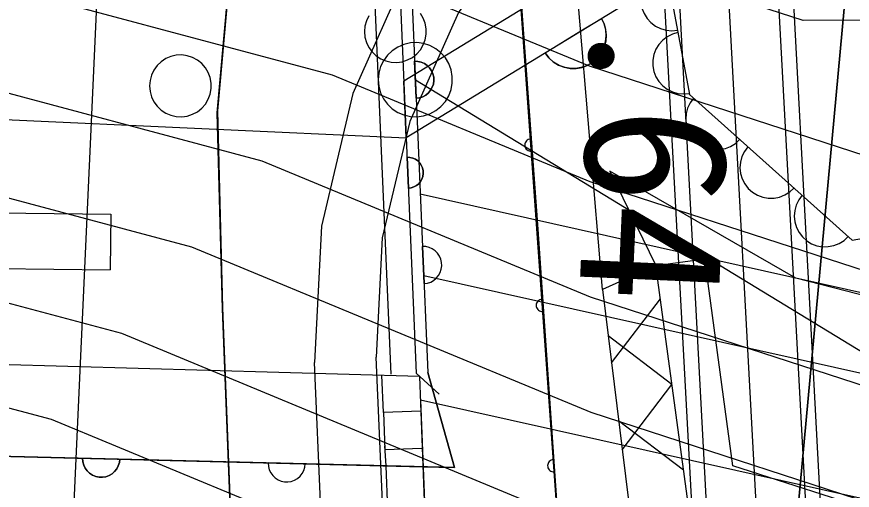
# Model space of a CAD drawing. Extents: x 42655 to 43811, y -141820 to -141156.
# Drawn here: x 43668.18 to 43674.94, y -141361.33 to -141357.5 of the extents above; entities that cross this region are included whole.
import ezdxf

# ---------------------------------------------------------------- set-up
doc = ezdxf.new("R2010")
doc.units = 0
for name, color, linetype in [('ZE_HICN', 7, 'Continuous'), ('ZE_LWCN', 7, 'Continuous'), ('地形', 7, 'Continuous'), ('現況道路ﾊｯﾁ', 7, 'Continuous')]:
    doc.layers.add(name, color=color, linetype=linetype)

msp = doc.modelspace()

# ---------------------------------------------------------------- linework, layer by layer
at = {"layer": 'ZE_HICN'}
msp.add_lwpolyline([(43685.8242, -141364.2033), (43685.0144, -141363.9658), (43683.0169, -141363.7485), (43678.4557, -141361.579), (43677.9174, -141361.3633), (43677.7372, -141361.3641), (43672.8217, -141359.7663), (43670.1665, -141358.6653), (43667.7252, -141358.0139)], dxfattribs=at)
at = {"layer": 'ZE_LWCN'}
for points in [[(43685.8242, -141362.9397), (43683.62, -141362.2933), (43683.0097, -141362.2268), (43681.616, -141361.5639), (43677.9113, -141360.0794), (43676.6711, -141360.0853), (43672.8172, -141358.8326), (43670.7355, -141357.9694), (43667.7211, -141357.165), (43664.9776, -141355.4804), (43663.6028, -141350.537), (43667.6923, -141351.0968), (43670.3897, -141352.194), (43672.7815, -141351.3082), (43674.4555, -141351.3003), (43677.8725, -141351.9237), (43681.2585, -141351.2983), (43682.9587, -141351.5073), (43685.5494, -141352.3529), (43685.8241, -141352.1791)], [(43685.8242, -141361.676), (43685.3809, -141361.546), (43685.1526, -141358.9327), (43683.0003, -141360.2648), (43682.1081, -141360.4798), (43677.9052, -141358.7955), (43675.605, -141358.8065), (43672.8128, -141357.8989), (43671.3045, -141357.2735), (43667.7171, -141356.3162), (43666.3453, -141355.4739), (43665.6579, -141353.0022), (43667.7027, -141353.2821), (43669.0514, -141353.8307), (43672.7869, -141352.4473), (43675.4014, -141352.4349), (43677.8771, -141352.8866), (43680.3303, -141352.4335), (43682.9646, -141352.7573), (43685.8241, -141353.6906)], [(43685.8241, -141356.2022), (43682.9894, -141357.9567), (43680.504, -141358.5555), (43677.8991, -141357.5117), (43674.5389, -141357.5277), (43672.8083, -141356.9651), (43671.8736, -141356.5775)], [(43685.8242, -141365.5748), (43683.0241, -141365.2701), (43679.6592, -141363.6696), (43677.9268, -141363.3392), (43676.9091, -141362.8159), (43675.5723, -141361.5927), (43672.8261, -141360.7), (43669.5974, -141359.3612), (43667.7292, -141358.8627)], [(43667.7333, -141359.7115), (43669.0284, -141360.0571), (43672.7638, -141361.606), (43672.8308, -141361.6841), (43675.6931, -141364.3031), (43677.9369, -141365.4569), (43681.7565, -141366.1853), (43683.0314, -141366.7917), (43685.8243, -141367.0956)], [(43667.7373, -141360.5604), (43668.4594, -141360.7531), (43670.5419, -141361.6166), (43672.8432, -141364.2953), (43674.477, -141365.7903), (43677.9469, -141367.5747)]]:
    msp.add_lwpolyline(points, dxfattribs=at)
at = {"layer": '地形'}
for p, q in [((43673.4753, -141339.0657), (43674.7327, -141362.4535)), ((43673.3578, -141339.1157), (43674.6111, -141362.4263)), ((43672.9662, -141339.2824), (43674.2056, -141362.3358)), ((43672.4571, -141339.499), (43673.6786, -141362.218)), ((43672.5746, -141339.449), (43673.8002, -141362.2452)), ((43667.8074, -141379.8953), (43668.9613, -141354.5265)), ((43676.3407, -141354.9402), (43671.312, -141358.0204)), ((43676.5497, -141355.2813), (43671.3315, -141358.4775)), ((43672.1824, -141356.3426), (43672.3927, -141359.1782)), ((43672.917, -141359.7045), (43672.6358, -141356.3413)), ((43671.3982, -141357.8576), (43671.3982, -141357.8576)), ((43671.411, -141358.1573), (43671.3982, -141357.8576)), ((43672.7664, -141357.9038), (43672.7664, -141357.9038)), ((43671.3315, -141358.4775), (43671.312, -141358.0204)), ((43671.4046, -141358.0074), (43675.463, -141360.4835)), ((43666.837, -141358.2731), (43671.3315, -141358.4775)), ((43672.3353, -141358.486), (43672.3424, -141358.5857)), ((43671.3382, -141358.6351), (43671.3382, -141358.6351)), ((43671.3382, -141358.6351), (43671.3489, -141358.8849)), ((43675.4923, -141359.838), (43671.444, -141358.9338)), ((43667.0096, -141359.0719), (43668.9418, -141359.0945)), ((43668.9418, -141359.0945), (43668.9366, -141359.5445)), ((43672.3927, -141359.1782), (43672.57, -141361.7776)), ((43671.4748, -141359.6559), (43671.462, -141359.3562)), ((43673.3488, -141359.5107), (43673.7452, -141359.457)), ((43667.0043, -141359.5219), (43668.9366, -141359.5445)), ((43673.6096, -141361.434), (43673.3488, -141359.5107)), ((43675.463, -141360.4839), (43671.4721, -141359.5926)), ((43671.4748, -141359.6559), (43671.4748, -141359.6559)), ((43672.9899, -141360.298), (43673.3852, -141359.7787)), ((43672.4278, -141359.7827), (43672.4349, -141359.8824)), ((43673.4792, -141360.4724), (43672.9631, -141360.0795)), ((43671.4495, -141368.6363), (43671.089, -141360.2519)), ((43671.4387, -141360.4064), (43666.5471, -141360.2703)), ((43670.9499, -141368.6577), (43670.5904, -141360.2955)), ((43671.5967, -141360.5494), (43671.4126, -141360.3803)), ((43671.7211, -141361.1446), (43671.5055, -141360.3764)), ((43671.146, -141360.6995), (43671.1343, -141360.3979)), ((43671.4387, -141360.4064), (43671.7493, -141368.6249)), ((43673.0763, -141361.0017), (43673.4792, -141360.4724)), ((43675.4174, -141361.4867), (43671.446, -141360.5997)), ((43671.446, -141360.5997), (43671.4906, -141361.7293)), ((43671.4493, -141360.6872), (43671.146, -141360.6986)), ((43671.146, -141360.6986), (43671.1573, -141360.9984)), ((43673.5733, -141361.166), (43673.0474, -141360.7657)), ((43671.1562, -141360.9685), (43671.1673, -141361.1307)), ((43671.1573, -141360.9984), (43671.4571, -141360.9871)), ((43671.7211, -141361.1446), (43666.0092, -141361.0011)), ((43666.0092, -141361.0011), (43671.4664, -141361.1382)), ((43668.7152, -141361.0691), (43669.0151, -141361.0766)), ((43670.2147, -141361.1068), (43670.2147, -141361.1068)), ((43670.2147, -141361.1068), (43670.5146, -141361.1143)), ((43671.1659, -141361.1307), (43671.4495, -141368.6363)), ((43672.5202, -141361.0794), (43672.5273, -141361.1791)), ((43671.4664, -141361.1382), (43671.7211, -141361.1446))]:
    msp.add_line(p, q, dxfattribs=at)
for points in [[(43685.8244, -141375.5358), (43682.7623, -141374.9621), (43676.7547, -141372.1035), (43675.0382, -141369.1019), (43674.4659, -141361.8122), (43675.324, -141352.5215), (43677.3265, -141347.5187)], [(43671.768, -141347.6755), (43670.9503, -141351.4345), (43670.0508, -141355.5203), (43669.8055, -141358.2579), (43669.8464, -141359.8513), (43670.0509, -141365.1221), (43670.1327, -141369.0445), (43666.9435, -141368.6768), (43664.0404, -141368.3908), (43660.3605, -141368.1049), (43657.253, -141368.1049), (43653.4095, -141367.819), (43649.7705, -141367.3696), (43645.6408, -141367.1653), (43642.4466, -141367.3269), (43638.4614, -141367.9618), (43635.1693, -141369.0584), (43631.9926, -141369.9242), (43628.4117, -141371.2517), (43625.4084, -141372.5215), (43622.1162, -141374.253), (43619.4594, -141375.7536)], [(43671.4707, -141352.0442), (43671.0262, -141354.185), (43671.0676, -141357.1456), (43671.2057, -141360.3891)], [(43671.6734, -141352.0863), (43671.2335, -141354.2048), (43671.2745, -141357.1397), (43671.4126, -141360.3803)], [(43671.7645, -141352.1052), (43671.3266, -141354.2137), (43671.3675, -141357.1371), (43671.5055, -141360.3764)], [(43672.57, -141361.7776), (43672.1824, -141356.3426), (43671.7059, -141353.557)], [(43676.8568, -141354.044), (43675.7535, -141354.0957), (43674.6784, -141354.3487), (43673.6679, -141354.7946), (43672.7562, -141355.4181), (43671.9743, -141356.1982), (43671.3486, -141357.1084), (43670.9004, -141358.1178), (43670.6447, -141359.1923), (43670.5904, -141360.2955)], [(43671.3266, -141354.2137), (43671.3675, -141357.1371), (43671.5055, -141360.3764), (43671.7211, -141361.1446)], [(43676.5723, -141354.7818), (43675.6069, -141354.827), (43674.6662, -141355.0484), (43673.7819, -141355.4385), (43672.9842, -141355.9841), (43672.3, -141356.6667), (43671.7525, -141357.4631), (43671.3602, -141358.3464), (43671.1365, -141359.2866), (43671.089, -141360.2519)], [(43673.2376, -141356.0821), (43673.6206, -141358.1283), (43674.9366, -141359.305), (43676.0542, -141359.1071)], [(43673.431, -141357.1152), (43673.3866, -141357.1279), (43673.3453, -141357.1484), (43673.3085, -141357.1762), (43673.2774, -141357.2103), (43673.2532, -141357.2496), (43673.2365, -141357.2926), (43673.228, -141357.3379), (43673.228, -141357.3841), (43673.2365, -141357.4294), (43673.2532, -141357.4724), (43673.2775, -141357.5117), (43673.3086, -141357.5457), (43673.3454, -141357.5735), (43673.3867, -141357.5941), (43673.4311, -141357.6067), (43673.477, -141357.611), (43673.523, -141357.6067)], [(43670.9932, -141357.6179), (43670.9973, -141357.6626), (43671.0092, -141357.7058), (43671.0286, -141357.7462), (43671.055, -141357.7824), (43671.0874, -141357.8134), (43671.1248, -141357.8381), (43671.166, -141357.8557), (43671.2097, -141357.8657), (43671.2545, -141357.8677), (43671.2989, -141357.8617), (43671.3415, -141357.8478), (43671.381, -141357.8266), (43671.416, -141357.7986), (43671.4455, -141357.7649), (43671.4685, -141357.7264), (43671.4842, -141357.6844), (43671.4922, -141357.6403), (43671.4922, -141357.5955), (43671.4842, -141357.5514), (43671.4685, -141357.5094), (43671.4455, -141357.471)], [(43671.0286, -141357.4897), (43671.0092, -141357.5301), (43670.9973, -141357.5733), (43670.9932, -141357.6179)], [(43672.4534, -141357.7903), (43672.4829, -141357.8298), (43672.5191, -141357.8631), (43672.5609, -141357.8893), (43672.6067, -141357.9073), (43672.6551, -141357.9166), (43672.7043, -141357.9168), (43672.7528, -141357.908), (43672.7988, -141357.8904), (43672.8408, -141357.8647), (43672.8773, -141357.8317), (43672.9072, -141357.7925), (43672.9293, -141357.7486), (43672.9431, -141357.7013), (43672.9478, -141357.6522), (43672.9435, -141357.6032), (43672.9303, -141357.5558), (43672.9085, -141357.5116)], [(43672.4534, -141357.7903), (43672.4534, -141357.7903), (43672.7422, -141357.6135), (43672.9085, -141357.5116), (43672.9085, -141357.5116)], [(43672.9085, -141357.5116), (43672.9298, -141357.5544), (43672.943, -141357.6004), (43672.9478, -141357.6479), (43672.9441, -141357.6956), (43672.9319, -141357.7419), (43672.9116, -141357.7852), (43672.884, -141357.8242), (43672.8498, -141357.8576), (43672.8102, -141357.8845), (43672.7664, -141357.9038)], [(43673.5267, -141357.6268), (43673.4823, -141357.6394), (43673.441, -141357.66), (43673.4042, -141357.6878), (43673.3732, -141357.7219), (43673.3489, -141357.7611), (43673.3322, -141357.8042), (43673.3238, -141357.8495), (43673.3238, -141357.8956), (43673.3323, -141357.941), (43673.3489, -141357.984), (43673.3732, -141358.0232), (43673.4043, -141358.0573), (43673.4411, -141358.0851), (43673.4824, -141358.1057), (43673.5268, -141358.1183), (43673.5727, -141358.1225), (43673.6187, -141358.1183)], [(43671.1046, -141358.0074), (43671.1094, -141358.061), (43671.1237, -141358.1128), (43671.1471, -141358.1613), (43671.1787, -141358.2048), (43671.2175, -141358.242), (43671.2624, -141358.2716), (43671.3119, -141358.2927), (43671.3643, -141358.3047), (43671.418, -141358.3071), (43671.4713, -141358.2999), (43671.5225, -141358.2833), (43671.5699, -141358.2578), (43671.6119, -141358.2243), (43671.6473, -141358.1837), (43671.6749, -141358.1376), (43671.6938, -141358.0872), (43671.7034, -141358.0343), (43671.7034, -141357.9805), (43671.6938, -141357.9276), (43671.6749, -141357.8772), (43671.6473, -141357.8311), (43671.6119, -141357.7906), (43671.5698, -141357.757), (43671.5225, -141357.7316), (43671.4713, -141357.7149), (43671.418, -141357.7077), (43671.3643, -141357.7101), (43671.3119, -141357.7221), (43671.2624, -141357.7432), (43671.2175, -141357.7729), (43671.1787, -141357.81), (43671.147, -141357.8535), (43671.1237, -141357.902), (43671.1094, -141357.9539), (43671.1046, -141358.0074)], [(43669.2557, -141358.0574), (43669.2597, -141358.102), (43669.2717, -141358.1452), (43669.2911, -141358.1856), (43669.3175, -141358.2219), (43669.3498, -141358.2528), (43669.3873, -141358.2775), (43669.4285, -141358.2952), (43669.4722, -141358.3051), (43669.5169, -141358.3071), (43669.5614, -141358.3011), (43669.604, -141358.2873), (43669.6434, -141358.266), (43669.6785, -141358.2381), (43669.708, -141358.2043), (43669.731, -141358.1659), (43669.7467, -141358.1239), (43669.7547, -141358.0798), (43669.7547, -141358.035), (43669.7467, -141357.9909), (43669.731, -141357.9489), (43669.708, -141357.9104), (43669.6785, -141357.8767), (43669.6434, -141357.8487), (43669.604, -141357.8275), (43669.5613, -141357.8137), (43669.5169, -141357.8076), (43669.4722, -141357.8097), (43669.4285, -141357.8196), (43669.3872, -141357.8372), (43669.3498, -141357.8619), (43669.3174, -141357.8929), (43669.2911, -141357.9292), (43669.2717, -141357.9695), (43669.2597, -141358.0128), (43669.2557, -141358.0574)], [(43672.7664, -141357.9038), (43672.7165, -141357.9154), (43672.6653, -141357.9174), (43672.6146, -141357.9094), (43672.5664, -141357.892), (43672.5224, -141357.8656), (43672.4843, -141357.8313), (43672.4534, -141357.7903)], [(43671.3982, -141357.8576), (43671.4258, -141357.8589), (43671.4528, -141357.8654), (43671.478, -141357.8766), (43671.5008, -141357.8924), (43671.5203, -141357.912), (43671.5359, -141357.9349), (43671.547, -141357.9603), (43671.5532, -141357.9872), (43671.5544, -141358.0149), (43671.5505, -141358.0423), (43671.5416, -141358.0685), (43671.528, -141358.0926), (43671.5103, -141358.1139), (43671.4889, -141358.1315), (43671.4647, -141358.1449), (43671.4384, -141358.1536), (43671.411, -141358.1573)], [(43671.411, -141358.1573), (43671.411, -141358.1573), (43671.3982, -141357.8576)], [(43671.411, -141358.1573), (43671.4384, -141358.1536), (43671.4647, -141358.1449), (43671.4889, -141358.1315), (43671.5103, -141358.1139), (43671.528, -141358.0926), (43671.5416, -141358.0685), (43671.5505, -141358.0423), (43671.5544, -141358.0149), (43671.5532, -141357.9872), (43671.547, -141357.9603), (43671.5359, -141357.9349), (43671.5203, -141357.912), (43671.5008, -141357.8924), (43671.478, -141357.8766), (43671.4528, -141357.8654), (43671.4258, -141357.8589), (43671.3982, -141357.8576)], [(43673.6535, -141358.1578), (43673.6261, -141358.1949), (43673.6059, -141358.2364), (43673.5937, -141358.2809), (43673.5899, -141358.3268), (43673.5946, -141358.3727), (43673.6077, -141358.417), (43673.6286, -141358.4581), (43673.6568, -141358.4946), (43673.6912, -141358.5254), (43673.7306, -141358.5493), (43673.7738, -141358.5655), (43673.8192, -141358.5736), (43673.8654, -141358.5731), (43673.9106, -141358.5642), (43673.9535, -141358.5471), (43673.9925, -141358.5225), (43674.0263, -141358.4911)], [(43672.3353, -141358.486), (43672.3262, -141358.4875), (43672.3175, -141358.4906), (43672.3096, -141358.4953), (43672.3026, -141358.5014), (43672.2969, -141358.5086), (43672.2926, -141358.5168), (43672.2899, -141358.5256), (43672.2889, -141358.5348), (43672.2895, -141358.544), (43672.2918, -141358.5529), (43672.2958, -141358.5613), (43672.3012, -141358.5687), (43672.3079, -141358.5751), (43672.3156, -141358.5801), (43672.3241, -141358.5836), (43672.3332, -141358.5855), (43672.3424, -141358.5857)], [(43674.0922, -141358.55), (43674.0648, -141358.5871), (43674.0446, -141358.6286), (43674.0324, -141358.6731), (43674.0286, -141358.7191), (43674.0333, -141358.765), (43674.0463, -141358.8092), (43674.0673, -141358.8503), (43674.0955, -141358.8869), (43674.1299, -141358.9176), (43674.1693, -141358.9415), (43674.2125, -141358.9578), (43674.2579, -141358.9658), (43674.304, -141358.9654), (43674.3493, -141358.9564), (43674.3922, -141358.9394), (43674.4312, -141358.9147), (43674.465, -141358.8833)], [(43671.3382, -141358.6351), (43671.3613, -141358.6363), (43671.3837, -141358.6417), (43671.4048, -141358.651), (43671.4238, -141358.6642), (43671.44, -141358.6805), (43671.453, -141358.6996), (43671.4622, -141358.7207), (43671.4674, -141358.7432), (43671.4684, -141358.7663), (43671.4651, -141358.7891), (43671.4577, -141358.8109), (43671.4464, -141358.831), (43671.4316, -141358.8487), (43671.4138, -141358.8634), (43671.3936, -141358.8746), (43671.3717, -141358.8818), (43671.3489, -141358.8849)], [(43671.3489, -141358.8849), (43671.3489, -141358.8849), (43671.3382, -141358.6351)], [(43671.3489, -141358.8849), (43671.3717, -141358.8818), (43671.3936, -141358.8746), (43671.4138, -141358.8634), (43671.4316, -141358.8487), (43671.4464, -141358.831), (43671.4577, -141358.8109), (43671.4651, -141358.7891), (43671.4684, -141358.7663), (43671.4674, -141358.7432), (43671.4622, -141358.7207), (43671.453, -141358.6996), (43671.44, -141358.6805), (43671.4238, -141358.6642), (43671.4048, -141358.651), (43671.3837, -141358.6417), (43671.3613, -141358.6363), (43671.3382, -141358.6351)], [(43676.1537, -141359.117), (43675.2792, -141359.8172), (43674.4801, -141359.6124), (43672.9777, -141358.7462), (43673.3488, -141359.5107)], [(43674.5309, -141358.9423), (43674.5035, -141358.9793), (43674.4833, -141359.0208), (43674.4711, -141359.0653), (43674.4673, -141359.1113), (43674.472, -141359.1572), (43674.485, -141359.2015), (43674.506, -141359.2425), (43674.5341, -141359.2791), (43674.5685, -141359.3098), (43674.608, -141359.3338), (43674.6512, -141359.35), (43674.6966, -141359.358), (43674.7427, -141359.3576), (43674.788, -141359.3487), (43674.8309, -141359.3316), (43674.8698, -141359.3069), (43674.9036, -141359.2755)], [(43671.4748, -141359.6559), (43671.5022, -141359.6522), (43671.5285, -141359.6435), (43671.5527, -141359.6301), (43671.5741, -141359.6125), (43671.5918, -141359.5913), (43671.6054, -141359.5671), (43671.6143, -141359.5409), (43671.6182, -141359.5135), (43671.617, -141359.4859), (43671.6108, -141359.4589), (43671.5997, -141359.4335), (43671.5842, -141359.4107), (43671.5647, -141359.391), (43671.5419, -141359.3753), (43671.5166, -141359.364), (43671.4897, -141359.3576), (43671.462, -141359.3562)], [(43671.462, -141359.3562), (43671.462, -141359.3562), (43671.4748, -141359.6559)], [(43671.4748, -141359.6559), (43671.5022, -141359.6522), (43671.5285, -141359.6435), (43671.5527, -141359.6301), (43671.5741, -141359.6125), (43671.5918, -141359.5913), (43671.6054, -141359.5671), (43671.6143, -141359.5409), (43671.6182, -141359.5135), (43671.617, -141359.4859), (43671.6108, -141359.4589), (43671.5997, -141359.4335), (43671.5842, -141359.4107), (43671.5647, -141359.391), (43671.5419, -141359.3753), (43671.5166, -141359.364), (43671.4897, -141359.3576), (43671.462, -141359.3562)], [(43684.6797, -141362.8562), (43676.4235, -141361.9163), (43673.9721, -141361.1302), (43673.7452, -141359.457)], [(43673.3488, -141359.5107), (43672.917, -141359.7045), (43673.1724, -141361.7838), (43676.1091, -141362.9498)], [(43685.0895, -141363.3054), (43676.339, -141362.3093), (43673.6096, -141361.434), (43673.3488, -141359.5107)], [(43672.4278, -141359.7827), (43672.4187, -141359.7842), (43672.41, -141359.7873), (43672.402, -141359.792), (43672.3951, -141359.7981), (43672.3894, -141359.8053), (43672.3851, -141359.8135), (43672.3824, -141359.8223), (43672.3813, -141359.8315), (43672.382, -141359.8407), (43672.3843, -141359.8496), (43672.3883, -141359.858), (43672.3937, -141359.8654), (43672.4003, -141359.8718), (43672.4081, -141359.8768), (43672.4166, -141359.8803), (43672.4256, -141359.8822), (43672.4349, -141359.8824)], [(43668.7152, -141361.0691), (43668.7152, -141361.0691), (43669.0151, -141361.0766), (43669.0151, -141361.0766)], [(43669.0151, -141361.0766), (43669.0119, -141361.1041), (43669.0036, -141361.1306), (43668.9907, -141361.155), (43668.9734, -141361.1767), (43668.9525, -141361.1948), (43668.9286, -141361.2088), (43668.9026, -141361.2181), (43668.8752, -141361.2225), (43668.8476, -141361.2218), (43668.8205, -141361.2161), (43668.7949, -141361.2054), (43668.7718, -141361.1903), (43668.7518, -141361.1711), (43668.7357, -141361.1486), (43668.724, -141361.1235), (43668.7171, -141361.0967), (43668.7152, -141361.0691)], [(43668.7152, -141361.0691), (43668.7171, -141361.0967), (43668.724, -141361.1235), (43668.7357, -141361.1486), (43668.7518, -141361.1711), (43668.7718, -141361.1903), (43668.7949, -141361.2054), (43668.8205, -141361.2161), (43668.8476, -141361.2218), (43668.8752, -141361.2225), (43668.9026, -141361.2181), (43668.9286, -141361.2088), (43668.9525, -141361.1948), (43668.9734, -141361.1767), (43668.9907, -141361.155), (43669.0036, -141361.1306), (43669.0119, -141361.1041), (43669.0151, -141361.0766)], [(43670.2147, -141361.1068), (43670.2166, -141361.1344), (43670.2235, -141361.1612), (43670.2352, -141361.1863), (43670.2513, -141361.2088), (43670.2713, -141361.2279), (43670.2945, -141361.2431), (43670.32, -141361.2537), (43670.3471, -141361.2595), (43670.3748, -141361.2602), (43670.4021, -141361.2558), (43670.4281, -141361.2465), (43670.452, -141361.2325), (43670.473, -141361.2144), (43670.4902, -141361.1927), (43670.5031, -141361.1682), (43670.5114, -141361.1418), (43670.5146, -141361.1143)], [(43670.5146, -141361.1143), (43670.5146, -141361.1143), (43670.2147, -141361.1068)], [(43670.2147, -141361.1068), (43670.2166, -141361.1344), (43670.2235, -141361.1612), (43670.2352, -141361.1863), (43670.2513, -141361.2088), (43670.2713, -141361.2279), (43670.2945, -141361.2431), (43670.32, -141361.2537), (43670.3471, -141361.2595), (43670.3748, -141361.2602), (43670.4021, -141361.2558), (43670.4281, -141361.2465), (43670.452, -141361.2325), (43670.473, -141361.2144), (43670.4902, -141361.1927), (43670.5031, -141361.1682), (43670.5114, -141361.1418), (43670.5146, -141361.1143)], [(43672.5202, -141361.0794), (43672.5111, -141361.0809), (43672.5025, -141361.084), (43672.4945, -141361.0887), (43672.4876, -141361.0948), (43672.4818, -141361.102), (43672.4776, -141361.1102), (43672.4748, -141361.119), (43672.4738, -141361.1282), (43672.4745, -141361.1374), (43672.4768, -141361.1463), (43672.4807, -141361.1547), (43672.4861, -141361.1622), (43672.4928, -141361.1685), (43672.5006, -141361.1735), (43672.5091, -141361.177), (43672.5181, -141361.1789), (43672.5273, -141361.1791)]]:
    msp.add_lwpolyline(points, dxfattribs=at)
at = {"layer": '現況道路ﾊｯﾁ'}
msp.add_lwpolyline([(43670.1327, -141369.0445), (43670.0509, -141365.1221), (43669.8467, -141359.8616), (43669.8039, -141358.2749), (43670.0508, -141355.5203), (43670.9503, -141351.4345), (43671.768, -141347.6755), (43672.3896, -141343.2468), (43676.1101, -141342.4322), (43680.245, -141341.0154), (43685.4432, -141338.064), (43685.8239, -141337.9477), (43685.8239, -141342.3985), (43685.3251, -141342.7862), (43684.9707, -141343.4945), (43685.8239, -141343.6651), (43685.824, -141348.0135), (43679.0257, -141347.2827), (43677.3265, -141347.5187), (43675.324, -141352.5215), (43674.4659, -141361.8122), (43675.0382, -141369.1019)], dxfattribs=at)

# ---------------------------------------------------------------- texts
at = {"layer": '地形'}
msp.add_text('42.64', height=1.16061, rotation=267.47119, dxfattribs=at).set_placement((43672.9029, -141355.8393))

doc.saveas('drawing.dxf')
